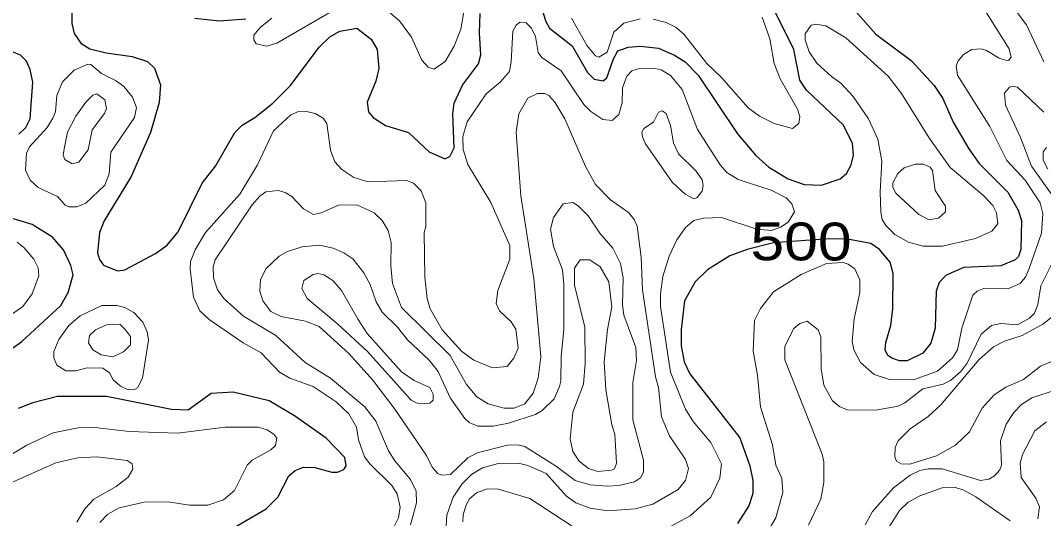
# Model space of a CAD drawing. Extents: x 577 to 602.9, y 7483.8 to 7511.6.
# Drawn here: x 595.391 to 597.557, y 7487.759 to 7488.814 of the extents above; entities that cross this region are included whole.
import ezdxf
from ezdxf.enums import TextEntityAlignment as Align

# ---------------------------------------------------------------- set-up
doc = ezdxf.new("R2010")
doc.units = 0
doc.header["$LTSCALE"] = 0.032
doc.layers.add('1', color=7, linetype='Continuous', lineweight=25)
doc.layers.add('2', color=7, linetype='Continuous', lineweight=13)
doc.layers.add('61', color=7, linetype='Continuous')

msp = doc.modelspace()

# ---------------------------------------------------------------- linework, layer by layer
at = {"layer": '1'}
for points in [[(597.1214, 7488.8769), (597.2025, 7488.7846), (597.2772, 7488.7289), (597.3257, 7488.6757), (597.344, 7488.6486), (597.3663, 7488.5985), (597.3989, 7488.5421), (597.4212, 7488.5111), (597.4816, 7488.4498), (597.5039, 7488.4117), (597.511, 7488.3902), (597.5094, 7488.329), (597.5047, 7488.3139), (597.4975, 7488.3067), (597.4673, 7488.294), (597.3886, 7488.2908), (597.3512, 7488.2741), (597.3361, 7488.259)], [(595.5, 7488.8371), (595.5, 7488.8069), (595.5048, 7488.7862), (595.5191, 7488.7655), (595.5382, 7488.7536), (595.5724, 7488.7449), (595.6273, 7488.7377), (595.6599, 7488.7266), (595.675, 7488.713), (595.6877, 7488.6773), (595.6845, 7488.6399), (595.6662, 7488.5763), (595.6257, 7488.4832), (595.5684, 7488.3894), (595.5581, 7488.3648), (595.5541, 7488.3218), (595.5581, 7488.3075), (595.5668, 7488.2956), (595.5962, 7488.2837)], [(596.4916, 7488.849), (596.5035, 7488.8116), (596.5115, 7488.7973), (596.5592, 7488.76), (596.5918, 7488.7035), (596.6061, 7488.6892), (596.6252, 7488.686), (596.6324, 7488.6924), (596.6467, 7488.7321), (596.6562, 7488.7496), (596.6777, 7488.7568), (596.7039, 7488.7592), (596.7421, 7488.7552), (596.7763, 7488.7401), (596.7985, 7488.7258), (596.8264, 7488.6979), (596.9091, 7488.5739), (596.948, 7488.5278), (596.9759, 7488.5031), (597.0164, 7488.4785), (597.0506, 7488.4665), (597.0872, 7488.465), (597.127, 7488.4785), (597.1405, 7488.4896), (597.15, 7488.5079), (597.1548, 7488.5286), (597.1532, 7488.5532), (597.1341, 7488.5922), (597.0554, 7488.6661), (597.0411, 7488.6876), (597.0284, 7488.752), (596.9775, 7488.8546)], [(595.5962, 7488.2837), (595.6121, 7488.286), (595.6773, 7488.3202), (595.702, 7488.3377), (595.7251, 7488.3663), (595.776, 7488.4689), (595.8038, 7488.5055), (595.8451, 7488.5763), (595.8602, 7488.5922), (595.8873, 7488.6081), (595.9254, 7488.6383), (595.9628, 7488.6757), (596.0233, 7488.7568), (596.0463, 7488.779), (596.067, 7488.791), (596.1036, 7488.7973), (596.1338, 7488.7743), (596.1465, 7488.752), (596.1497, 7488.7123), (596.1433, 7488.6852), (596.125, 7488.6407), (596.1282, 7488.62), (596.1378, 7488.6081), (596.164, 7488.5914), (596.2125, 7488.5763), (596.2562, 7488.5357), (596.2896, 7488.5206), (596.3, 7488.5254), (596.3095, 7488.5437), (596.3063, 7488.616), (596.3095, 7488.6383), (596.327, 7488.6765), (596.3612, 7488.7218), (596.366, 7488.7409), (596.3628, 7488.7878), (596.3644, 7488.8283)], [(595.8682, 7488.8164), (595.8125, 7488.8124), (595.76, 7488.818)], [(595.3879, 7488.5731), (595.4022, 7488.5874), (595.4118, 7488.6057), (595.4173, 7488.6828), (595.4118, 7488.7099), (595.4038, 7488.7274), (595.3911, 7488.7401), (595.3664, 7488.7504)], [(595.306, 7488.0721), (595.3943, 7488.1342), (595.4762, 7488.2105), (595.4921, 7488.2375), (595.5024, 7488.2749), (595.4976, 7488.2948), (595.4825, 7488.3282), (595.4587, 7488.3552), (595.4157, 7488.3815), (595.2988, 7488.4172)], [(597.3361, 7488.259), (597.3297, 7488.2407), (597.3281, 7488.162), (597.3186, 7488.1302), (597.3019, 7488.1095), (597.2685, 7488.0928), (597.2526, 7488.0928), (597.2359, 7488.0984), (597.2279, 7488.1047), (597.2224, 7488.1167), (597.2232, 7488.1318), (597.2343, 7488.1676), (597.2383, 7488.2041), (597.2391, 7488.2781), (597.2327, 7488.3019), (597.2097, 7488.329), (597.1914, 7488.3417), (597.1421, 7488.3504), (597.1023, 7488.3512), (596.9855, 7488.3428), (596.9298, 7488.329), (596.8932, 7488.3155), (596.8455, 7488.286), (596.82, 7488.2606), (596.797, 7488.22), (596.7898, 7488.1596), (596.7898, 7488.1246), (596.7962, 7488.0912), (596.8081, 7488.0658), (596.9146, 7487.9298), (596.9353, 7487.871), (596.9417, 7487.8399), (596.9417, 7487.8121), (596.9337, 7487.7859), (596.9091, 7487.7485)], [(595.8348, 7487.735), (595.9111, 7487.7795), (595.9358, 7487.8042), (595.9596, 7487.8495), (595.9724, 7487.8606), (595.9906, 7487.8678), (596.0145, 7487.867), (596.0503, 7487.8574), (596.0622, 7487.8574), (596.0757, 7487.863), (596.0805, 7487.871), (596.0781, 7487.8884), (596.0384, 7487.929), (595.9716, 7487.9767), (595.9175, 7488.0085), (595.8412, 7488.0268), (595.795, 7488.0236), (595.7465, 7487.9886), (595.7107, 7487.9902), (595.5732, 7488.0173), (595.4698, 7488.0173), (595.4173, 7488.0045), (595.3863, 7487.9918)]]:
    msp.add_lwpolyline(points, dxfattribs=at)
at = {"layer": '2'}
for points in [[(597.5579, 7488.7258), (597.5214, 7488.8045), (597.4816, 7488.857), (597.4776, 7488.8792), (597.4872, 7488.9269), (597.4991, 7488.9492), (597.5174, 7488.9619), (597.5508, 7488.9715), (597.6049, 7488.9747)], [(596.0765, 7488.8482), (595.9342, 7488.7655), (595.9127, 7488.7592), (595.8905, 7488.7639), (595.8849, 7488.7727), (595.8849, 7488.7822), (595.8992, 7488.7997), (595.9231, 7488.8188)], [(596.3334, 7488.8522), (596.3238, 7488.7949), (596.3095, 7488.7592), (596.2904, 7488.7266), (596.2674, 7488.7107), (596.2546, 7488.7146), (596.2411, 7488.7297), (596.2189, 7488.7783), (596.1934, 7488.8132), (596.1704, 7488.8323)], [(596.9735, 7487.7318), (596.9902, 7487.7604), (597.0053, 7487.8145), (597.0029, 7487.8447), (596.9902, 7487.8725), (596.9838, 7487.9155), (596.9584, 7487.9958), (596.952, 7488.0626), (596.9425, 7488.1135), (596.9457, 7488.1787), (596.9584, 7488.2041), (596.9854, 7488.2391), (597.0443, 7488.2757), (597.0975, 7488.2988), (597.1333, 7488.3011), (597.1437, 7488.298), (597.158, 7488.2876), (597.1683, 7488.2646), (597.1683, 7488.2375), (597.1564, 7488.1819), (597.1524, 7488.1342), (597.1556, 7488.1167), (597.1699, 7488.0896), (597.1985, 7488.0642), (597.2311, 7488.0538), (597.282, 7488.053), (597.3329, 7488.0713), (597.3647, 7488.0992), (597.3751, 7488.1167), (597.3846, 7488.162), (597.4077, 7488.232), (597.4172, 7488.2407), (597.4307, 7488.2463), (597.4816, 7488.2455), (597.5078, 7488.2566), (597.519, 7488.2701), (597.5269, 7488.2884), (597.5532, 7488.3632), (597.5556, 7488.4053), (597.55, 7488.4276), (597.5182, 7488.4753), (597.48, 7488.5174), (597.4434, 7488.589), (597.3751, 7488.6979), (597.3727, 7488.7178), (597.3766, 7488.7282), (597.3878, 7488.7417), (597.4053, 7488.752), (597.4251, 7488.7536), (597.4363, 7488.7504), (597.4633, 7488.7337), (597.4768, 7488.7297), (597.4832, 7488.7289), (597.4888, 7488.7361), (597.4848, 7488.7536), (597.4299, 7488.8411)], [(596.7031, 7488.8172), (596.6689, 7488.8077), (596.6475, 7488.7886), (596.6332, 7488.7464), (596.6157, 7488.7361), (596.6085, 7488.7385), (596.591, 7488.76), (596.5576, 7488.8188)], [(596.8447, 7488.7226), (596.7962, 7488.7838), (596.7795, 7488.7989), (596.758, 7488.8093), (596.731, 7488.8164)], [(596.9616, 7488.8204), (596.9775, 7488.7751), (596.987, 7488.7226), (596.9997, 7488.69), (597.0363, 7488.6256), (597.0411, 7488.6105), (597.0395, 7488.5954), (597.026, 7488.585), (596.987, 7488.5954), (596.956, 7488.6113), (596.9321, 7488.6288), (596.8757, 7488.6932), (596.8447, 7488.7226)], [(596.1823, 7487.7421), (596.1918, 7487.7604), (596.195, 7487.7835), (596.1886, 7487.8113), (596.1775, 7487.8288), (596.1306, 7487.8749), (596.1195, 7487.89), (596.1067, 7487.9258), (596.1028, 7487.9529), (596.0861, 7487.9807), (596.0598, 7488.0061), (596.0105, 7488.0387), (595.9612, 7488.0562), (595.9398, 7488.069), (595.9008, 7488.1103), (595.8626, 7488.131), (595.7903, 7488.1803), (595.7712, 7488.1986), (595.7577, 7488.228), (595.7505, 7488.2868), (595.7513, 7488.3035), (595.7608, 7488.3282), (595.7831, 7488.3648), (595.8555, 7488.4459), (595.8928, 7488.5079), (595.927, 7488.5803), (595.9636, 7488.6136), (595.9795, 7488.6208), (595.9938, 7488.6216), (596.0153, 7488.6168), (596.032, 7488.6065), (596.0399, 7488.5954), (596.0479, 7488.5389), (596.0566, 7488.5143), (596.0718, 7488.4983), (596.0972, 7488.4809), (596.1274, 7488.4721), (596.2085, 7488.4745), (596.2236, 7488.4689), (596.2395, 7488.453), (596.2491, 7488.4276), (596.2491, 7488.3775), (596.2459, 7488.3648), (596.2475, 7488.2701), (596.2523, 7488.2248), (596.2586, 7488.2033), (596.2841, 7488.1588), (596.3254, 7488.1127), (596.3509, 7488.0944), (596.3906, 7488.0785), (596.4216, 7488.0809), (596.4359, 7488.0984), (596.4447, 7488.1198), (596.4399, 7488.1604), (596.4304, 7488.1755), (596.4057, 7488.1986), (596.3986, 7488.2145), (596.4018, 7488.2423), (596.4272, 7488.3083), (596.4272, 7488.3369), (596.3874, 7488.4284), (596.3381, 7488.5087), (596.3286, 7488.5405), (596.3278, 7488.5683), (596.3366, 7488.5993), (596.3771, 7488.6582), (596.4065, 7488.6828), (596.4264, 7488.7059), (596.4304, 7488.7258), (596.4336, 7488.791), (596.4407, 7488.8037), (596.4487, 7488.8101), (596.4622, 7488.8085), (596.4733, 7488.7973), (596.4813, 7488.7798), (596.4876, 7488.7456), (596.4948, 7488.7353), (596.5361, 7488.7067), (596.5839, 7488.6359), (596.599, 7488.6208), (596.6244, 7488.6041), (596.6443, 7488.6017), (596.6578, 7488.6144), (596.665, 7488.6391), (596.6658, 7488.6709), (596.6753, 7488.6956), (596.6856, 7488.7067), (596.7039, 7488.713), (596.7349, 7488.7123), (596.7477, 7488.7091), (596.7675, 7488.6971), (596.7922, 7488.6677), (596.8248, 7488.5826), (596.8725, 7488.5079), (596.8868, 7488.492), (596.9107, 7488.4769), (596.9806, 7488.4546), (597.0124, 7488.4379)], [(597.5754, 7488.4435), (597.5317, 7488.5055), (597.5086, 7488.5659), (597.4768, 7488.6343), (597.4744, 7488.6598), (597.4856, 7488.6725), (597.4927, 7488.6749), (597.5023, 7488.6725), (597.5579, 7488.6192)], [(596.7357, 7488.0594), (596.7079, 7488.2431), (596.7055, 7488.3123), (596.6968, 7488.3783), (596.6904, 7488.3926), (596.6785, 7488.4069), (596.6403, 7488.4339), (596.6085, 7488.4665), (596.5878, 7488.5047), (596.5441, 7488.6057), (596.5226, 7488.6407), (596.5099, 7488.655), (596.5012, 7488.659), (596.486, 7488.659), (596.4654, 7488.6494), (596.4463, 7488.616), (596.4407, 7488.5771), (596.4503, 7488.4427), (596.4781, 7488.2677), (596.4908, 7488.1262)], [(597.5635, 7488.5445), (597.5564, 7488.5357), (597.5564, 7488.5182), (597.5667, 7488.4991)], [(596.4908, 7488.1262), (596.4932, 7488.1016), (596.4876, 7488.0562), (596.4765, 7488.0244), (596.459, 7488.0022), (596.4367, 7487.9926), (596.4153, 7487.9926), (596.3811, 7488.0022), (596.3572, 7488.0165), (596.3358, 7488.0427), (596.3008, 7488.1047), (596.1982, 7488.2057), (596.1791, 7488.2566), (596.1751, 7488.294), (596.1759, 7488.3433), (596.1696, 7488.3687), (596.1568, 7488.3902), (596.1401, 7488.4061), (596.1036, 7488.4236), (596.0646, 7488.4228), (596.028, 7488.4061), (596.0113, 7488.4029), (595.9906, 7488.4149), (595.966, 7488.4411), (595.9533, 7488.449), (595.9374, 7488.4538), (595.9103, 7488.4506), (595.8976, 7488.4419), (595.8817, 7488.4236), (595.803, 7488.3067), (595.799, 7488.2924), (595.7998, 7488.2685), (595.8086, 7488.2431), (595.8221, 7488.224), (595.8634, 7488.1874), (595.9318, 7488.1469), (595.9938, 7488.0896), (596.0479, 7488.0562), (596.1203, 7487.9958), (596.1433, 7487.9656), (596.1704, 7487.9028), (596.1839, 7487.8813), (596.2173, 7487.8415), (596.2292, 7487.8169), (596.23, 7487.7922), (596.2173, 7487.7461)], [(597.0124, 7488.4379), (597.0244, 7488.4252), (597.0299, 7488.4085), (597.017, 7488.3869), (597.0003, 7488.3761), (596.9816, 7488.3692), (596.9503, 7488.3718), (596.8757, 7488.3966), (596.8375, 7488.395), (596.8168, 7488.3902), (596.7993, 7488.3751), (596.7811, 7488.3489), (596.7644, 7488.3147), (596.7516, 7488.2717), (596.7461, 7488.2351), (596.7461, 7488.2081), (596.7675, 7488.069), (596.7993, 7487.991), (596.8152, 7487.9648), (596.8526, 7487.9203), (596.8757, 7487.8749), (596.8717, 7487.8447), (596.8526, 7487.8042), (596.8089, 7487.7652), (596.731, 7487.7223)], [(595.3839, 7488.3441), (595.3982, 7488.333), (595.4197, 7488.3083), (595.4285, 7488.29), (595.43, 7488.2733), (595.4157, 7488.2351), (595.3959, 7488.2081), (595.333, 7488.1644)], [(597.0594, 7487.7453), (597.0856, 7487.8002), (597.092, 7487.8352), (597.092, 7487.8789), (597.0888, 7487.8956), (597.0093, 7488.0952), (597.0093, 7488.1238), (597.0284, 7488.1612), (597.0411, 7488.1723), (597.057, 7488.1771), (597.08, 7488.1588), (597.0856, 7488.1437), (597.0864, 7488.0761), (597.092, 7488.0419), (597.1103, 7488.0085), (597.1262, 7487.9958), (597.1421, 7487.9894), (597.2017, 7487.9886), (597.2494, 7487.9974), (597.2637, 7488.0045), (597.3019, 7488.034), (597.3448, 7488.0435), (597.3607, 7488.0515), (597.383, 7488.0713), (597.3957, 7488.088), (597.4251, 7488.1493), (597.4474, 7488.1676), (597.4669, 7488.1724), (597.5023, 7488.1691), (597.5277, 7488.1835), (597.5381, 7488.1938), (597.5452, 7488.2121), (597.5516, 7488.2518), (597.5834, 7488.3155)], [(597.5786, 7488.1882), (597.5556, 7488.1707), (597.5118, 7488.1469), (597.4744, 7488.135), (597.4514, 7488.123), (597.4212, 7488.096), (597.3401, 7487.9998), (597.313, 7487.9751), (597.2749, 7487.9489), (597.2494, 7487.9234), (597.2431, 7487.9099), (597.2423, 7487.89), (597.2462, 7487.8805), (597.2558, 7487.8749), (597.2741, 7487.8741), (597.3305, 7487.8916), (597.3711, 7487.9147), (597.4005, 7487.9425), (597.4275, 7487.9926), (597.453, 7488.0212), (597.4776, 7488.0371), (597.515, 7488.0538), (597.5508, 7488.0817), (597.581, 7488.0944)], [(596.2904, 7487.7111), (596.2936, 7487.766), (596.3071, 7487.8042), (596.3254, 7487.832), (596.3461, 7487.8527), (596.3692, 7487.8662), (596.4026, 7487.8757), (596.4455, 7487.8765), (596.4654, 7487.8717), (596.5043, 7487.8543), (596.5473, 7487.8065), (596.5672, 7487.7922), (596.5974, 7487.7811), (596.6347, 7487.7755), (596.6928, 7487.7795), (596.7302, 7487.7898), (596.7834, 7487.8209), (596.7993, 7487.8399), (596.8057, 7487.8654), (596.7993, 7487.8845), (596.7652, 7487.9346), (596.7485, 7487.9743), (596.7421, 7488.0364), (596.7357, 7488.0594)], [(597.5842, 7488.0316), (597.5325, 7488.0149), (597.511, 7488.0006), (597.4943, 7487.9839), (597.4784, 7487.9592), (597.4665, 7487.9234), (597.4681, 7487.8725), (597.4649, 7487.8622), (597.4538, 7487.8495), (597.4418, 7487.8423), (597.4236, 7487.8399), (597.3424, 7487.8646), (597.3138, 7487.8646), (597.2955, 7487.8606), (597.2749, 7487.8511), (597.2399, 7487.824), (597.1953, 7487.7739), (597.1794, 7487.7461)], [(595.3545, 7487.8845), (595.4046, 7487.9147), (595.4603, 7487.9409), (595.5135, 7487.9513), (595.5485, 7487.9521), (595.6209, 7487.9433), (595.7235, 7487.9401), (595.8245, 7487.9529), (595.8944, 7487.9529), (595.9135, 7487.9473), (595.9278, 7487.9377), (595.9342, 7487.929), (595.931, 7487.9139), (595.9215, 7487.9044), (595.8817, 7487.8829)], [(597.5452, 7487.7588), (597.5492, 7487.7843), (597.5412, 7487.8026), (597.5102, 7487.8463), (597.5078, 7487.8765), (597.5126, 7487.8948), (597.5389, 7487.9449), (597.5635, 7487.964)], [(595.3243, 7487.8145), (595.4658, 7487.8773), (595.5127, 7487.8877), (595.5525, 7487.89), (595.6169, 7487.8821), (595.6273, 7487.8749), (595.6288, 7487.8638), (595.6193, 7487.8471), (595.5939, 7487.8272), (595.5461, 7487.8002), (595.5271, 7487.7795), (595.5104, 7487.7517)], [(595.8817, 7487.8829), (595.8714, 7487.8725), (595.8443, 7487.8185), (595.8213, 7487.7986), (595.7879, 7487.7875), (595.7489, 7487.7875), (595.7036, 7487.7946), (595.6527, 7487.7938), (595.6002, 7487.7819), (595.5764, 7487.7684), (595.5589, 7487.7509)], [(596.5592, 7487.7429), (596.4693, 7487.8018), (596.4002, 7487.8224), (596.3771, 7487.8217), (596.3564, 7487.8137), (596.3421, 7487.801), (596.3358, 7487.7898), (596.3286, 7487.7676), (596.3278, 7487.7525)], [(597.2311, 7487.7421), (597.2526, 7487.7763), (597.2709, 7487.7938), (597.2955, 7487.8073), (597.3424, 7487.824), (597.3687, 7487.8256), (597.3886, 7487.8193), (597.414, 7487.805), (597.4864, 7487.7541)]]:
    msp.add_lwpolyline(points, dxfattribs=at)
for points in [[(597.0777, 7488.7234), (597.1087, 7488.6948), (597.1285, 7488.6812), (597.154, 7488.6526), (597.1866, 7488.6057), (597.2065, 7488.562), (597.2152, 7488.5158), (597.2112, 7488.4506), (597.2128, 7488.4077), (597.216, 7488.3926), (597.2232, 7488.3799), (597.2423, 7488.3608), (597.2717, 7488.3441), (597.3027, 7488.3361), (597.3432, 7488.3361), (597.4132, 7488.352), (597.4482, 7488.3679), (597.4609, 7488.383), (597.4577, 7488.4061), (597.4498, 7488.422), (597.4307, 7488.4427), (597.3599, 7488.5023), (597.3162, 7488.5636), (597.2566, 7488.659), (597.2287, 7488.6956), (597.1389, 7488.7767), (597.0967, 7488.8021), (597.0753, 7488.8061), (597.0657, 7488.8037), (597.053, 7488.7854), (597.053, 7488.7727), (597.061, 7488.7472)], [(595.4038, 7488.5325), (595.4014, 7488.4968), (595.4118, 7488.4753), (595.4285, 7488.4602), (595.4698, 7488.4411), (595.4857, 7488.4228), (595.4937, 7488.4188), (595.5104, 7488.4188), (595.5294, 7488.4268), (595.57, 7488.465), (595.5787, 7488.4888), (595.5827, 7488.5349), (595.6328, 7488.6081), (595.6368, 7488.6296), (595.628, 7488.651), (595.6098, 7488.6741), (595.5939, 7488.686), (595.5628, 7488.7011), (595.5398, 7488.7202), (595.5334, 7488.721), (595.5048, 7488.7083), (595.4801, 7488.6836), (595.4682, 7488.655), (595.465, 7488.62), (595.4595, 7488.6065), (595.4475, 7488.5874), (595.4102, 7488.5461)], [(595.4833, 7488.5421), (595.4817, 7488.5286), (595.4849, 7488.519), (595.5008, 7488.5103), (595.5143, 7488.5135), (595.5342, 7488.5397), (595.543, 7488.5818), (595.5692, 7488.6168), (595.5732, 7488.6272), (595.57, 7488.6455), (595.5525, 7488.6582), (595.5446, 7488.6558), (595.5294, 7488.6407), (595.508, 7488.6113), (595.4905, 7488.5771)], [(596.7079, 7488.5675), (596.7143, 7488.5524), (596.7707, 7488.4713), (596.7985, 7488.4459), (596.8168, 7488.4363), (596.8232, 7488.4379), (596.8343, 7488.4522), (596.8367, 7488.4642), (596.8343, 7488.4761), (596.8216, 7488.4944), (596.7842, 7488.531), (596.7739, 7488.5548), (596.7675, 7488.5914), (596.758, 7488.6168), (596.75, 7488.6224), (596.7421, 7488.6192), (596.7318, 7488.5985), (596.7111, 7488.585), (596.7071, 7488.5771)], [(597.3281, 7488.4538), (597.3496, 7488.4204), (597.3496, 7488.4085), (597.3353, 7488.395), (597.3154, 7488.3918), (597.2931, 7488.4029), (597.2446, 7488.4483), (597.2383, 7488.4602), (597.2383, 7488.4697), (597.2486, 7488.4896), (597.2621, 7488.5015), (597.286, 7488.5095), (597.3027, 7488.5095), (597.317, 7488.5031), (597.3226, 7488.496)], [(596.5719, 7488.4212), (596.5934, 7488.3997), (596.618, 7488.3632), (596.6451, 7488.3314), (596.6618, 7488.2988), (596.6673, 7488.2685), (596.6658, 7488.2113), (596.6689, 7488.1898), (596.6944, 7488.1214), (596.6952, 7488.0936), (596.688, 7488.0475), (596.688, 7487.968), (596.7103, 7487.8829), (596.7103, 7487.8574), (596.7039, 7487.8455), (596.6912, 7487.8368), (596.6578, 7487.8288), (596.6332, 7487.828), (596.5974, 7487.8304), (596.5656, 7487.8399), (596.5258, 7487.8694), (596.459, 7487.9115), (596.4439, 7487.9155), (596.4224, 7487.9147), (596.358, 7487.898), (596.3381, 7487.8877), (596.3016, 7487.8527), (596.2825, 7487.8511), (596.2745, 7487.8543), (596.2626, 7487.8678), (596.2507, 7487.8924), (596.1839, 7487.991), (596.137, 7488.0523), (596.0869, 7488.1079), (596.0233, 7488.166), (595.9946, 7488.1771), (595.9429, 7488.1866), (595.9215, 7488.1978), (595.904, 7488.22), (595.8976, 7488.2407), (595.8992, 7488.2646), (595.9103, 7488.2876), (595.939, 7488.3147), (595.9565, 7488.3242), (595.9875, 7488.3345), (596.024, 7488.3377), (596.0535, 7488.3314), (596.0757, 7488.3218), (596.0948, 7488.3091), (596.1179, 7488.2797), (596.1314, 7488.255), (596.1441, 7488.2177), (596.1568, 7488.1962), (596.1894, 7488.1644), (596.2109, 7488.1373), (596.2562, 7488.0944), (596.2753, 7488.0705), (596.3008, 7488.0149), (596.3318, 7487.9711), (596.3413, 7487.9624), (596.3596, 7487.9544), (596.3922, 7487.9544), (596.4248, 7487.9608), (596.4813, 7487.9791), (596.4956, 7487.9878), (596.521, 7488.0125), (596.5322, 7488.0387), (596.5353, 7488.0499), (596.5361, 7488.1031), (596.5417, 7488.1588), (596.5417, 7488.255), (596.5385, 7488.286), (596.5194, 7488.3353), (596.5131, 7488.3719), (596.5194, 7488.3966), (596.5401, 7488.4252), (596.5608, 7488.4284)], [(596.6268, 7488.0912), (596.6308, 7488.0316), (596.6435, 7487.9576), (596.6498, 7487.9377), (596.653, 7487.8765), (596.6491, 7487.8646), (596.6427, 7487.8614), (596.6133, 7487.859), (596.5942, 7487.8654), (596.5743, 7487.8805), (596.5608, 7487.9012), (596.5552, 7487.9282), (596.5608, 7487.9847), (596.5831, 7488.0435), (596.587, 7488.0872), (596.5862, 7488.1644), (596.564, 7488.2534), (596.564, 7488.2892), (596.5759, 7488.3067), (596.5966, 7488.3067), (596.6188, 7488.2924), (596.6371, 7488.2606), (596.6435, 7488.2073), (596.6339, 7488.1596)], [(596.1059, 7488.1803), (596.125, 7488.1509), (596.1982, 7488.0697), (596.2244, 7488.0515), (596.2578, 7488.0364), (596.265, 7488.0228), (596.265, 7488.0101), (596.2578, 7488.0037), (596.2475, 7488.003), (596.2308, 7488.0037), (596.2181, 7488.0101), (596.1258, 7488.1127), (596.063, 7488.1707), (595.9978, 7488.2248), (595.9867, 7488.2463), (595.9914, 7488.263), (596.0105, 7488.2757), (596.0209, 7488.2781), (596.0336, 7488.2749), (596.0527, 7488.263), (596.071, 7488.2423)], [(595.6121, 7488.2057), (595.6312, 7488.1954), (595.6503, 7488.1747), (595.6591, 7488.1548), (595.6622, 7488.1365), (595.6495, 7488.0562), (595.6392, 7488.0356), (595.6312, 7488.0316), (595.6177, 7488.0324), (595.6026, 7488.0395), (595.5875, 7488.053), (595.5795, 7488.0674), (595.5652, 7488.0777), (595.5326, 7488.0785), (595.508, 7488.0721), (595.4873, 7488.0721), (595.4682, 7488.0841), (595.4619, 7488.0992), (595.4619, 7488.1127), (595.4722, 7488.1381), (595.4937, 7488.1676), (595.5175, 7488.1882), (595.5636, 7488.2105), (595.5954, 7488.2105)], [(595.6137, 7488.1588), (595.6241, 7488.1445), (595.6241, 7488.127), (595.609, 7488.1119), (595.5867, 7488.1016), (595.562, 7488.1055), (595.5446, 7488.1167), (595.535, 7488.131), (595.5374, 7488.1469), (595.5501, 7488.1588), (595.5732, 7488.1691), (595.6018, 7488.1707)]]:
    msp.add_lwpolyline(points, close=True, dxfattribs=at)

# ---------------------------------------------------------------- texts
at = {"layer": '61', "width": 1.2}
msp.add_text('500', height=0.08, rotation=359.842, dxfattribs=at).set_placement((597.0438, 7488.3058), align=Align.CENTER)

doc.saveas('drawing.dxf')
